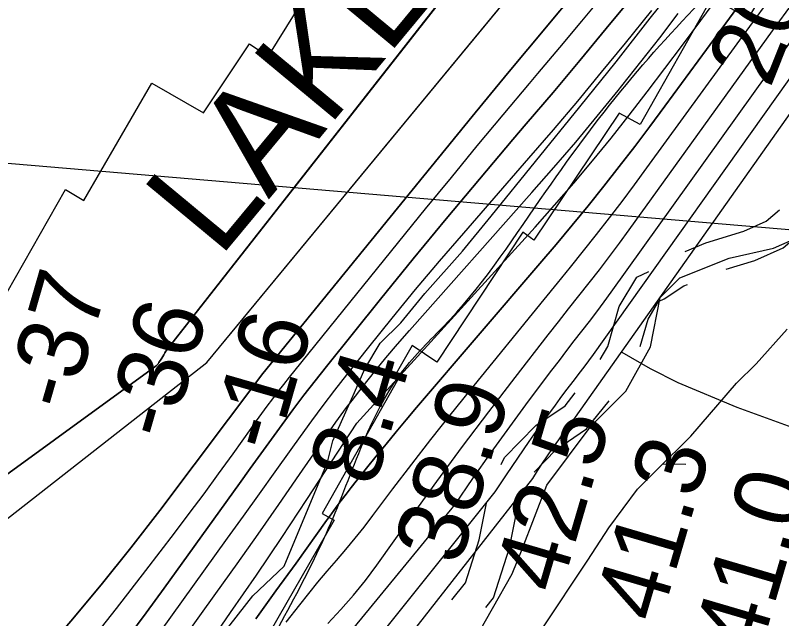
# Model space of a CAD drawing. Extents: x 3271442 to 3309282, y 752266 to 777610.
# Drawn here: x 3289402 to 3290138, y 762512 to 763091 of the extents above; entities that cross this region are included whole.
import ezdxf

# ---------------------------------------------------------------- set-up
doc = ezdxf.new("R2010")
doc.units = 0
for name, color, linetype in [('V-RIVR-EDGE', 7, 'Continuous'), ('V-RIVR-RANG', 7, 'Continuous'), ('V-ROAD-CNTR', 7, 'Continuous'), ('V-RRAP-FSHR', 7, 'Continuous'), ('V-RRAP-RVMT', 7, 'Continuous'), ('V-RRAP-RVMT-IDEN', 7, 'Continuous'), ('V-SITE-VEGE', 7, 'Continuous'), ('V-TOPO-DPTH', 7, 'Continuous'), ('V-TOPO-MAJR', 7, 'Continuous'), ('V-TOPO-MINR', 7, 'Continuous'), ('V-TOPO-WATR', 7, 'Continuous'), ('V-UTIL-LINE', 7, 'Continuous'), ('V-WETL-SWMP', 7, 'Continuous')]:
    doc.layers.add(name, color=color, linetype=linetype)

msp = doc.modelspace()

# ---------------------------------------------------------------- linework, layer by layer
at = {"layer": 'V-RIVR-EDGE'}
msp.add_lwpolyline([(3289379.09, 762266.5), (3289410.88, 762289.9), (3289444.84, 762311.98), (3289481.88, 762346.66), (3289515.43, 762381.79), (3289548.57, 762423.44), (3289584.34, 762475.08), (3289630.13, 762533.64), (3289660.19, 762562.26), (3289673.75, 762594.39), (3289701.73, 762662.13), (3289707, 762682.55), (3289727.55, 762729.01), (3289737.6, 762751.59), (3289752.44, 762776.33), (3289772.05, 762795.84), (3289795.16, 762824.04), (3289831.33, 762864.37), (3289858.8, 762898.21), (3289943.82, 763003.19), (3289978.7, 763046.14), (3290011.41, 763088.22), (3290036.7, 763119.89)], dxfattribs=at)
at = {"layer": 'V-ROAD-CNTR'}
for points in [[(3290044.98, 762864.19), (3290064.83, 762872.55), (3290101.37, 762883.59), (3290122.72, 762893.27), (3290135.6, 762904.12)], [(3290084.39, 762847.12), (3290111.95, 762855.44), (3290138.89, 762867.66), (3290168.54, 762892.65), (3290169.59, 762895.3)], [(3289963.32, 762760.48), (3289970.67, 762773.15), (3289981.79, 762811.44), (3289998.47, 762839.51), (3290010.09, 762844.95)], [(3290001.9, 762773.14), (3290009.54, 762799.4), (3290019.54, 762816.25), (3290024.84, 762818.73), (3290043.75, 762831.12), (3290047.17, 762832.56)], [(3290212.99, 762659.44), (3290147.5, 762695.3), (3290094.85, 762714.57), (3290038.39, 762738.07), (3290011.58, 762751.5), (3289984.56, 762767.21)], [(3289868.32, 762659.8), (3289871.64, 762666.55), (3289901.57, 762697.07), (3289929.73, 762716.14), (3289939.55, 762728.42)], [(3289899.93, 762652.56), (3289920.88, 762673.92), (3289950.32, 762693.84), (3289971.89, 762720.82)], [(3289821.18, 762530), (3289834.22, 762546.16), (3289847.28, 762587.33), (3289854.29, 762622.68)], [(3289853.6, 762522.4), (3289861.12, 762531.72), (3289876.38, 762579.85), (3289883.68, 762616.67)]]:
    msp.add_lwpolyline(points, dxfattribs=at)
at = {"layer": 'V-RRAP-FSHR'}
msp.add_spline([(3289175.29, 762139.24), (3289199.42, 762153.42), (3289238.78, 762167.31), (3289290.78, 762181.41), (3289361.33, 762211.47), (3289422.74, 762245.58), (3289515.55, 762307.77), (3289579.91, 762382.16), (3289624.81, 762451.54), (3289672.32, 762536.12), (3289709.18, 762613.43), (3289742.72, 762696.07), (3289778.16, 762754.9), (3289819.53, 762799.05), (3289911.37, 762921.92), (3289994.15, 763031.19), (3290081.23, 763125.2), (3290188.83, 763225.81), (3290291.39, 763333.07), (3290344.49, 763399.52), (3290388.71, 763467.2), (3290474.09, 763575.32), (3290571.03, 763693.18), (3290669.81, 763810.12), (3290775.65, 763894.02), (3290904.09, 763991.91), (3291011.39, 764077.28), (3291099.77, 764130.44), (3291153.65, 764153.45), (3291210.45, 764195.78), (3291300.74, 764249.03), (3291400.46, 764351.43), (3291483.31, 764483.33), (3291547.71, 764562.33), (3291620.77, 764622.94), (3291661.95, 764638.83), (3291706.23, 764608.33), (3291755.42, 764603.5), (3291805.88, 764628.53)], degree=3, dxfattribs=at)
at = {"layer": 'V-RRAP-RVMT'}
for points in [[(3289582.62, 762997.39), (3289626.85, 763063.65), (3289644.89, 763051.42), (3289709.27, 763155.01), (3289704.3, 763158.12), (3289783.21, 763294.08), (3289809.43, 763277.73), (3289884.41, 763395.73), (3289929.71, 763369.41), (3290001.69, 763497.83), (3290019.63, 763487.84), (3290094.58, 763611.24), (3290107.3, 763605.11), (3290184.86, 763727.23), (3290209.23, 763711.32), (3290287.31, 763838.28), (3290295.31, 763833.87), (3290373.87, 763956.68), (3290389.67, 763948.54), (3290471.14, 764068.21), (3290488.17, 764057.78), (3290568.9, 764175.9), (3290607.36, 764149.51), (3290692.59, 764267.6)], [(3290842.78, 763964.05), (3290765.31, 763852.39), (3290730.33, 763873.46), (3290651.26, 763757.1), (3290628.73, 763771.72), (3290554.34, 763656.34), (3290549.89, 763659.57), (3290471.69, 763534.96), (3290464.67, 763538.46), (3290387.65, 763416.75), (3290380.88, 763420.81), (3290304.86, 763294.94), (3290279.44, 763309.42), (3290211.6, 763193.13), (3290178.74, 763212.46), (3290105.42, 763088.04), (3290070.62, 763107.88), (3290001.82, 762986.21), (3289981.74, 762996.99), (3289899.79, 762875.03), (3289889.17, 762882.67), (3289806.67, 762757.93), (3289782.89, 762774.11)], [(3288581.34, 762077.72), (3288654.82, 762203.99), (3288685.26, 762185.76), (3288759.04, 762311.91), (3288799.68, 762288.7), (3288873.01, 762413.26), (3288910.82, 762391.68), (3288983.35, 762518.17), (3289076.98, 762464.68), (3289150.64, 762590.89), (3289182.36, 762571.83), (3289254.39, 762698.45), (3289295.29, 762675.1), (3289368.52, 762802.72), (3289377.96, 762796.95), (3289450.26, 762923.79), (3289468.07, 762913.13), (3289533.12, 763025.86), (3289582.62, 762997.39)], [(3289782.89, 762774.11), (3289765.12, 762742.65), (3289769.04, 762740.59), (3289696.71, 762612.64), (3289708.05, 762606.49), (3289630.74, 762471.8), (3289629.11, 762472.45), (3289556.22, 762345.96), (3289530.62, 762360.44), (3289457.6, 762234.41), (3289423.22, 762254.14), (3289287.65, 762182.88), (3289282.8, 762191.34), (3289138.04, 762138.06), (3289132.84, 762151), (3289131.61, 762149.66), (3289126.06, 762153.92), (3289103.84, 762129.78), (3289091.6, 762108.39), (3289090.33, 762108.87), (3289016.46, 761984.19)]]:
    msp.add_lwpolyline(points, dxfattribs=at)
at = {"layer": 'V-SITE-VEGE'}
msp.add_lwpolyline([(3289424.62, 762090.48), (3289457.75, 762118.91), (3289524.02, 762166.28), (3289613.95, 762227.86), (3289699.15, 762308.39), (3289774.89, 762388.92), (3289822.22, 762445.77), (3289841.15, 762488.4), (3289879.02, 762554.72), (3289888.49, 762578.41), (3289912.15, 762639.99), (3289954.75, 762696.83), (3289987.89, 762729.99), (3290011.56, 762772.63), (3290021.02, 762820), (3290039.95, 762838.95), (3290087.29, 762857.9), (3290129.89, 762867.37), (3290172.49, 762886.32), (3290191.42, 762914.74), (3290200.89, 762943.16), (3290219.82, 762976.32), (3290286.09, 762971.59)], dxfattribs=at)
at = {"layer": 'V-TOPO-DPTH'}
for p, q in [((3290098.02, 763102.39), (3290065.39, 763058.18)), ((3290065.39, 763058.18), (3290025.4, 763003.55)), ((3290025.4, 763003.55), (3290011.04, 762984.18)), ((3290011.04, 762984.18), (3289996.54, 762964.94)), ((3289996.54, 762964.94), (3289981.79, 762945.88)), ((3289981.79, 762945.88), (3289966.9, 762926.93)), ((3289966.9, 762926.93), (3289951.78, 762908.16)), ((3289951.78, 762908.16), (3289936.54, 762889.49)), ((3289936.54, 762889.49), (3289921.09, 762870.99)), ((3289921.09, 762870.99), (3289905.51, 762852.6)), ((3289905.51, 762852.6), (3289787.11, 762714.33)), ((3289787.11, 762714.33), (3289777.29, 762702.76)), ((3289777.29, 762702.76), (3289767.54, 762691.13)), ((3289767.54, 762691.13), (3289757.9, 762679.4)), ((3289757.9, 762679.4), (3289748.32, 762667.62)), ((3289748.32, 762667.62), (3289739.21, 762656.3)), ((3289739.21, 762656.3), (3289734.27, 762650.12)), ((3289729.37, 762643.91), (3289724.52, 762637.66)), ((3289734.27, 762650.12), (3289729.37, 762643.91)), ((3289724.52, 762637.66), (3289719.7, 762631.39)), ((3289719.7, 762631.39), (3289714.94, 762625.07)), ((3289714.94, 762625.07), (3289710.2, 762618.74)), ((3289710.2, 762618.74), (3289705.52, 762612.36)), ((3289705.52, 762612.36), (3289700.88, 762605.96)), ((3289700.88, 762605.96), (3289671.55, 762565.2)), ((3289671.55, 762565.2), (3289652.3, 762538.37)), ((3289652.3, 762538.37), (3289633.11, 762511.5))]:
    msp.add_line(p, q, dxfattribs=at)
for points in [[(3289001.97, 762354.71), (3289052.32, 762396.74), (3289054.48, 762403.15), (3289536.23, 762753.39), (3289537.27, 762754.35), (3289538.25, 762755.37), (3289539.13, 762756.48), (3289539.95, 762757.63), (3289542.71, 762761.94), (3289543.73, 762763.54), (3289544.74, 762765.15), (3289545.73, 762766.78), (3289546.72, 762768.4), (3289979.87, 763321.36)], [(3289883.54, 763118.25), (3289886.98, 763122.41), (3289844.45, 763148.48), (3289840.45, 763143.38), (3289546.72, 762768.4), (3289545.73, 762766.78), (3289544.74, 762765.15), (3289543.73, 762763.54), (3289542.71, 762761.94), (3289539.95, 762757.63), (3289539.13, 762756.48), (3289538.25, 762755.37), (3289537.27, 762754.35), (3289536.23, 762753.39), (3289054.48, 762403.15), (3289052.32, 762396.74), (3289001.97, 762354.71)], [(3288644.26, 761868.24), (3289076.32, 762359.08), (3289585.93, 762757.51), (3289895.02, 763132.16)], [(3288503.81, 761602.46), (3288623.48, 761835.79), (3288633.92, 761851.98), (3288644.26, 761868.24), (3289076.32, 762359.08), (3289585.93, 762757.51), (3289883.54, 763118.25)], [(3289510.02, 762493.75), (3289527.66, 762517.33), (3289545.07, 762541.09), (3289562.33, 762564.96), (3289617.24, 762641.67), (3289627.44, 762655.86), (3289637.66, 762670.04), (3289647.92, 762684.18), (3289658.21, 762698.3), (3289668.61, 762712.34), (3289679.14, 762726.27), (3289689.86, 762740.07), (3289700.71, 762753.76), (3289752.78, 762818.59), (3289784.07, 762857.17), (3289815.61, 762895.56), (3289847.5, 762933.66), (3289879.63, 762971.55), (3289892.51, 762986.6), (3289918.25, 763016.93), (3289943.83, 763047.39), (3289969.16, 763078.06), (3289994.33, 763108.87)], [(3289994.33, 763108.87), (3289969.16, 763078.06), (3289943.83, 763047.39), (3289918.25, 763016.93), (3289892.51, 762986.6), (3289879.63, 762971.55), (3289847.5, 762933.66), (3289815.61, 762895.56), (3289784.07, 762857.17), (3289752.78, 762818.59), (3289700.71, 762753.76), (3289689.86, 762740.07), (3289679.14, 762726.27), (3289668.61, 762712.34), (3289658.21, 762698.3), (3289647.92, 762684.18), (3289637.66, 762670.04), (3289627.44, 762655.86), (3289617.24, 762641.67), (3289562.33, 762564.96), (3289545.07, 762541.09), (3289527.66, 762517.33), (3289510.02, 762493.75)], [(3289932.87, 763104.96), (3289918.08, 763087.22), (3289911.84, 763079.77), (3289893.92, 763058.32), (3289876.06, 763036.82), (3289858.29, 763015.24), (3289840.59, 762993.61), (3289639.83, 762747.25), (3289540.75, 762615.75), (3289512.95, 762579.75), (3289484.61, 762544.19), (3289455.44, 762509.3), (3289425.73, 762474.86), (3289375.21, 762417.66)], [(3289932.87, 763104.96), (3289918.08, 763087.22), (3289911.84, 763079.77), (3289893.92, 763058.32), (3289876.06, 763036.82), (3289858.29, 763015.24), (3289840.59, 762993.61), (3289639.83, 762747.25), (3289540.75, 762615.75), (3289512.95, 762579.75), (3289484.61, 762544.19), (3289455.44, 762509.3), (3289425.73, 762474.86), (3289375.21, 762417.66)], [(3289437.72, 762317.15), (3289594.71, 762536.11), (3289614.95, 762564.5), (3289635.09, 762592.95), (3289655.08, 762621.51), (3289674.97, 762650.14), (3289704.7, 762693.17), (3289709.71, 762700.29), (3289714.8, 762707.35), (3289720, 762714.33), (3289725.28, 762721.25), (3289735.94, 762735), (3289746.75, 762748.63), (3289757.73, 762762.12), (3289768.98, 762775.39), (3289780.41, 762788.51), (3289897.92, 762920.73), (3289919.06, 762944.89), (3289939.96, 762969.26), (3289960.49, 762993.94), (3289980.77, 763018.83), (3289984.35, 763023.29), (3290002.53, 763046.2), (3290020.56, 763069.25), (3290038.34, 763092.48)], [(3289437.72, 762317.15), (3289594.71, 762536.11), (3289614.95, 762564.5), (3289635.09, 762592.95), (3289655.08, 762621.51), (3289674.97, 762650.14), (3289704.7, 762693.17), (3289709.71, 762700.29), (3289714.8, 762707.35), (3289720, 762714.33), (3289725.28, 762721.25), (3289735.94, 762735), (3289746.75, 762748.63), (3289757.73, 762762.12), (3289768.98, 762775.39), (3289780.41, 762788.51), (3289897.92, 762920.73), (3289919.06, 762944.89), (3289939.96, 762969.26), (3289960.49, 762993.94), (3289980.77, 763018.83), (3289984.35, 763023.29), (3290002.53, 763046.2), (3290020.56, 763069.25), (3290038.34, 763092.48)]]:
    msp.add_lwpolyline(points, dxfattribs=at)
at = {"layer": 'V-TOPO-MAJR'}
for p, q in [((3289974.08, 762825.27), (3290159.77, 763084.66)), ((3289967.17, 762815.76), (3289974.08, 762825.27)), ((3289960.17, 762806.3), (3289967.17, 762815.76)), ((3289953.04, 762796.94), (3289960.17, 762806.3)), ((3289945.82, 762787.65), (3289953.04, 762796.94)), ((3289938.58, 762778.38), (3289945.82, 762787.65)), ((3289931.38, 762769.08), (3289938.58, 762778.38)), ((3289924.24, 762759.72), (3289931.38, 762769.08)), ((3289917.15, 762750.33), (3289924.24, 762759.72)), ((3289894.75, 762720.44), (3289917.15, 762750.33)), ((3289876.68, 762695.95), (3289894.75, 762720.44)), ((3289858.85, 762671.28), (3289876.68, 762695.95)), ((3289841.37, 762646.36), (3289858.85, 762671.28)), ((3289824.14, 762621.27), (3289841.37, 762646.36)), ((3289645.29, 762403.72), (3289824.14, 762621.27))]:
    msp.add_line(p, q, dxfattribs=at)
at = {"layer": 'V-TOPO-MINR'}
for p, q in [((3290059.86, 763085.87), (3290085.42, 763120.22)), ((3289939.76, 762705.29), (3290220.3, 763102.22)), ((3290065.39, 763058.18), (3290098.02, 763102.39)), ((3290097.34, 763067.01), (3290123.64, 763102.91)), ((3290128.8, 763075.84), (3290148.91, 763103.49)), ((3289956.92, 762765.36), (3290190.26, 763093.46)), ((3290042.38, 763062.2), (3290059.86, 763085.87)), ((3289991.22, 762884.97), (3290128.8, 763075.84)), ((3290008.33, 762944.42), (3290097.34, 763067.01)), ((3290025.4, 763003.55), (3290065.39, 763058.18)), ((3290025.56, 763039.7), (3290042.38, 763062.2)), ((3290008.56, 763017.32), (3290025.56, 763039.7)), ((3289991.3, 762995.15), (3290008.56, 763017.32)), ((3290011.04, 762984.18), (3290025.4, 763003.55)), ((3289973.87, 762973.11), (3289991.3, 762995.15)), ((3289996.54, 762964.94), (3290011.04, 762984.18)), ((3289956.1, 762951.34), (3289973.87, 762973.11)), ((3289981.79, 762945.88), (3289996.54, 762964.94)), ((3289938.07, 762929.8), (3289956.1, 762951.34)), ((3289966.9, 762926.93), (3289981.79, 762945.88)), ((3289996.46, 762928.29), (3290008.33, 762944.42)), ((3289919.65, 762908.6), (3289938.07, 762929.8)), ((3289951.78, 762908.16), (3289966.9, 762926.93)), ((3289984.45, 762912.25), (3289996.46, 762928.29)), ((3289900.96, 762887.62), (3289919.65, 762908.6)), ((3289972.24, 762896.37), (3289984.45, 762912.25)), ((3289936.54, 762889.49), (3289951.78, 762908.16)), ((3289959.89, 762880.6), (3289972.24, 762896.37)), ((3289729.98, 762699.32), (3289900.96, 762887.62)), ((3289921.09, 762870.99), (3289936.54, 762889.49)), ((3289947.42, 762864.92), (3289959.89, 762880.6)), ((3289981.83, 762872.12), (3289991.22, 762884.97)), ((3289972.32, 762859.36), (3289981.83, 762872.12)), ((3289905.51, 762852.6), (3289921.09, 762870.99)), ((3289934.9, 762849.28), (3289947.42, 762864.92)), ((3289962.65, 762846.72), (3289972.32, 762859.36)), ((3289787.11, 762714.33), (3289905.51, 762852.6)), ((3289922.32, 762833.68), (3289934.9, 762849.28)), ((3289952.87, 762834.16), (3289962.65, 762846.72)), ((3289909.7, 762818.12), (3289922.32, 762833.68)), ((3289943.01, 762821.66), (3289952.87, 762834.16)), ((3289933.17, 762809.15), (3289943.01, 762821.66)), ((3289838.36, 762730.49), (3289909.7, 762818.12)), ((3289923.36, 762796.61), (3289933.17, 762809.15)), ((3289913.57, 762784.06), (3289923.36, 762796.61)), ((3289881.9, 762743.41), (3289913.57, 762784.06)), ((3289952.49, 762759.21), (3289956.92, 762765.36)), ((3289947.99, 762753.11), (3289952.49, 762759.21)), ((3289938.76, 762741.08), (3289943.41, 762747.07)), ((3289943.41, 762747.07), (3289947.99, 762753.11)), ((3289856.5, 762710.37), (3289881.9, 762743.41)), ((3289934.11, 762735.09), (3289938.76, 762741.08)), ((3289929.51, 762729.06), (3289934.11, 762735.09)), ((3289819.61, 762707.2), (3289838.36, 762730.49)), ((3289924.98, 762722.98), (3289929.51, 762729.06)), ((3289920.5, 762716.87), (3289924.98, 762722.98)), ((3289777.29, 762702.76), (3289787.11, 762714.33)), ((3289831.39, 762677.11), (3289856.5, 762710.37)), ((3289906.62, 762697.68), (3289920.5, 762716.87)), ((3289767.54, 762691.13), (3289777.29, 762702.76)), ((3289801.04, 762683.78), (3289819.61, 762707.2)), ((3289935.8, 762699.82), (3289937.79, 762702.55)), ((3289937.79, 762702.55), (3289939.76, 762705.29)), ((3289682.08, 762626.26), (3289729.98, 762699.32)), ((3289895.35, 762681.85), (3289906.62, 762697.68)), ((3289931.69, 762694.45), (3289933.76, 762697.13)), ((3289933.76, 762697.13), (3289935.8, 762699.82)), ((3289757.9, 762679.4), (3289767.54, 762691.13)), ((3289925.61, 762686.35), (3289927.6, 762689.08)), ((3289927.6, 762689.08), (3289929.63, 762691.78)), ((3289929.63, 762691.78), (3289931.69, 762694.45)), ((3289782.73, 762660.14), (3289801.04, 762683.78)), ((3289884.26, 762665.91), (3289895.35, 762681.85)), ((3289917.67, 762675.09), (3289923.64, 762683.6)), ((3289923.64, 762683.6), (3289925.61, 762686.35)), ((3289748.32, 762667.62), (3289757.9, 762679.4)), ((3289806.71, 762643.53), (3289831.39, 762677.11)), ((3289912.8, 762668.02), (3289917.67, 762675.09)), ((3289739.21, 762656.3), (3289748.32, 762667.62)), ((3289873.42, 762649.8), (3289884.26, 762665.91)), ((3289908.02, 762660.91), (3289912.8, 762668.02)), ((3289764.6, 762636.38), (3289782.73, 762660.14)), ((3289903.36, 762653.71), (3289908.02, 762660.91)), ((3289734.27, 762650.12), (3289739.21, 762656.3)), ((3289898.78, 762646.45), (3289903.36, 762653.71)), ((3289635.9, 762310.99), (3289898.78, 762646.45)), ((3289724.52, 762637.66), (3289729.37, 762643.91)), ((3289729.37, 762643.91), (3289734.27, 762650.12)), ((3289782.32, 762609.73), (3289806.71, 762643.53)), ((3289862.76, 762633.56), (3289873.42, 762649.8)), ((3289719.7, 762631.39), (3289724.52, 762637.66)), ((3289745.24, 762610.7), (3289764.6, 762636.38)), ((3289642.51, 762358.99), (3289862.76, 762633.56)), ((3289714.94, 762625.07), (3289719.7, 762631.39)), ((3289657.94, 762589.86), (3289682.08, 762626.26)), ((3289710.2, 762618.74), (3289714.94, 762625.07)), ((3289705.52, 762612.36), (3289710.2, 762618.74)), ((3289700.88, 762605.96), (3289705.52, 762612.36)), ((3289736.81, 762599.76), (3289745.24, 762610.7)), ((3289749.15, 762563.14), (3289782.32, 762609.73)), ((3289671.55, 762565.2), (3289700.88, 762605.96)), ((3289728.23, 762588.93), (3289736.81, 762599.76)), ((3289633.54, 762553.64), (3289657.94, 762589.86)), ((3289719.43, 762578.29), (3289728.23, 762588.93)), ((3289710.49, 762567.76), (3289719.43, 762578.29)), ((3289652.3, 762538.37), (3289671.55, 762565.2)), ((3289701.51, 762557.26), (3289710.49, 762567.76)), ((3289738.18, 762548.51), (3289749.15, 762563.14)), ((3289692.63, 762546.68), (3289701.51, 762557.26)), ((3289608.75, 762517.68), (3289633.54, 762553.64)), ((3289726.75, 762534.26), (3289738.18, 762548.51)), ((3289683.9, 762535.97), (3289692.63, 762546.68)), ((3289633.11, 762511.5), (3289652.3, 762538.37)), ((3289675.27, 762525.18), (3289683.9, 762535.97)), ((3289714.63, 762520.6), (3289726.75, 762534.26)), ((3289662.07, 762508.44), (3289675.27, 762525.18)), ((3289702.06, 762507.32), (3289714.63, 762520.6)), ((3289583.71, 762481.89), (3289608.75, 762517.68))]:
    msp.add_line(p, q, dxfattribs=at)
for points in [[(3289001.97, 762354.71), (3289052.32, 762396.74), (3289054.48, 762403.15), (3289536.23, 762753.39), (3289537.27, 762754.35), (3289538.25, 762755.37), (3289539.13, 762756.48), (3289539.95, 762757.63), (3289542.71, 762761.94), (3289543.73, 762763.54), (3289544.74, 762765.15), (3289545.73, 762766.78), (3289546.72, 762768.4), (3289979.87, 763321.36)], [(3288644.26, 761868.24), (3289076.32, 762359.08), (3289585.93, 762757.51), (3289895.02, 763132.16)], [(3289470.57, 762485.22), (3289499.24, 762521.44), (3289527.54, 762557.96), (3289554.82, 762593.73), (3289569.12, 762612.65), (3289583.29, 762631.67), (3289597.28, 762650.82), (3289611.15, 762670.06), (3289628.54, 762694.43), (3289633.65, 762701.53), (3289638.78, 762708.62), (3289643.95, 762715.67), (3289649.15, 762722.7), (3289654.41, 762729.69), (3289659.74, 762736.63), (3289665.14, 762743.51), (3289670.61, 762750.34), (3289795.96, 762905.05), (3289820.64, 762935.31), (3289845.44, 762965.46), (3289870.44, 762995.45), (3289895.57, 763025.33), (3289903.7, 763034.94), (3289924.76, 763060.02), (3289945.71, 763085.19), (3289966.48, 763110.51)], [(3289510.02, 762493.75), (3289527.66, 762517.33), (3289545.07, 762541.09), (3289562.33, 762564.96), (3289617.24, 762641.67), (3289627.44, 762655.86), (3289637.66, 762670.04), (3289647.92, 762684.18), (3289658.21, 762698.3), (3289668.61, 762712.34), (3289679.14, 762726.27), (3289689.86, 762740.07), (3289700.71, 762753.76), (3289752.78, 762818.59), (3289784.07, 762857.17), (3289815.61, 762895.56), (3289847.5, 762933.66), (3289879.63, 762971.55), (3289892.51, 762986.6), (3289918.25, 763016.93), (3289943.83, 763047.39), (3289969.16, 763078.06), (3289994.33, 763108.87)], [(3289375.21, 762417.66), (3289425.73, 762474.86), (3289455.44, 762509.3), (3289484.61, 762544.19), (3289512.95, 762579.75), (3289540.75, 762615.75), (3289639.83, 762747.25), (3289840.59, 762993.61), (3289858.29, 763015.24), (3289876.06, 763036.82), (3289893.92, 763058.32), (3289911.84, 763079.77), (3289918.08, 763087.22), (3289932.87, 763104.96)], [(3289488.18, 762424.88), (3289605.95, 762588.98), (3289621.2, 762610.25), (3289636.44, 762631.52), (3289651.66, 762652.81), (3289666.88, 762674.1), (3289675.79, 762686.57), (3289686.66, 762701.55), (3289697.67, 762716.42), (3289708.91, 762731.11), (3289720.29, 762745.7), (3289741.49, 762772.45), (3289763.78, 762800.17), (3289786.32, 762827.67), (3289809.25, 762854.86), (3289832.43, 762881.84), (3289895.07, 762953.71), (3289918.58, 762981.01), (3289941.88, 763008.48), (3289964.85, 763036.23), (3289987.61, 763064.15), (3290012.94, 763095.61)]]:
    msp.add_lwpolyline(points, dxfattribs=at)
at = {"layer": 'V-TOPO-WATR'}
msp.add_lwpolyline([(3289437.72, 762317.15), (3289594.71, 762536.11), (3289614.95, 762564.5), (3289635.09, 762592.95), (3289655.08, 762621.51), (3289674.97, 762650.14), (3289704.7, 762693.17), (3289709.71, 762700.29), (3289714.8, 762707.35), (3289720, 762714.33), (3289725.28, 762721.25), (3289735.94, 762735), (3289746.75, 762748.63), (3289757.73, 762762.12), (3289768.98, 762775.39), (3289780.41, 762788.51), (3289897.92, 762920.73), (3289919.06, 762944.89), (3289939.96, 762969.26), (3289960.49, 762993.94), (3289980.77, 763018.83), (3289984.35, 763023.29), (3290002.53, 763046.2), (3290020.56, 763069.25), (3290038.34, 763092.48)], dxfattribs=at)
at = {"layer": 'V-UTIL-LINE'}
msp.add_lwpolyline([(3284680.99, 763349.58), (3290442.16, 762859.98), (3294363.62, 762975.03), (3296343.03, 765526.6)], dxfattribs=at)
at = {"layer": 'V-WETL-SWMP'}
for p, q in [((3290112.96, 762756.26), (3290142.98, 762789.72)), ((3290094.21, 762737.68), (3290112.96, 762756.26)), ((3290050.43, 762686.86), (3290094.21, 762737.68)), ((3290017.93, 762654.65), (3290050.43, 762686.86)), ((3290023.58, 762660.25), (3290045.77, 762660.07)), ((3289999.17, 762636.07), (3290017.93, 762654.65)), ((3289971.63, 762598.87), (3289999.17, 762636.07)), ((3289951.58, 762567.85), (3289971.63, 762598.87)), ((3289907.72, 762502.1), (3289951.58, 762567.85))]:
    msp.add_line(p, q, dxfattribs=at)

# ---------------------------------------------------------------- texts
at = {"layer": 'V-RIVR-RANG'}
for s, rotation, p in [('20.4', 68.24833, (3290126.33, 763019.87)), ('-37', 73.92094, (3289455.4, 762708.69)), ('-36', 73.92094, (3289551.42, 762680.75)), ('-16', 73.92094, (3289652.26, 762669.55)), ('8.4', 73.92094, (3289746.9, 762636.8)), ('38.9', 73.63833, (3289828.64, 762561.47)), ('42.5', 73.63833, (3289924.74, 762533.79)), ('41.3', 73.63833, (3290020.76, 762505.85)), ('41.0', 73.63833, (3290115.96, 762475.14))]:
    msp.add_text(s, height=67, rotation=rotation, dxfattribs=at).set_placement(p)
at = {"layer": 'V-RRAP-RVMT-IDEN'}
msp.add_text('LAKE', height=100, rotation=50.31471, dxfattribs=at).set_placement((3289597.76, 762856.61))

doc.saveas('drawing.dxf')
